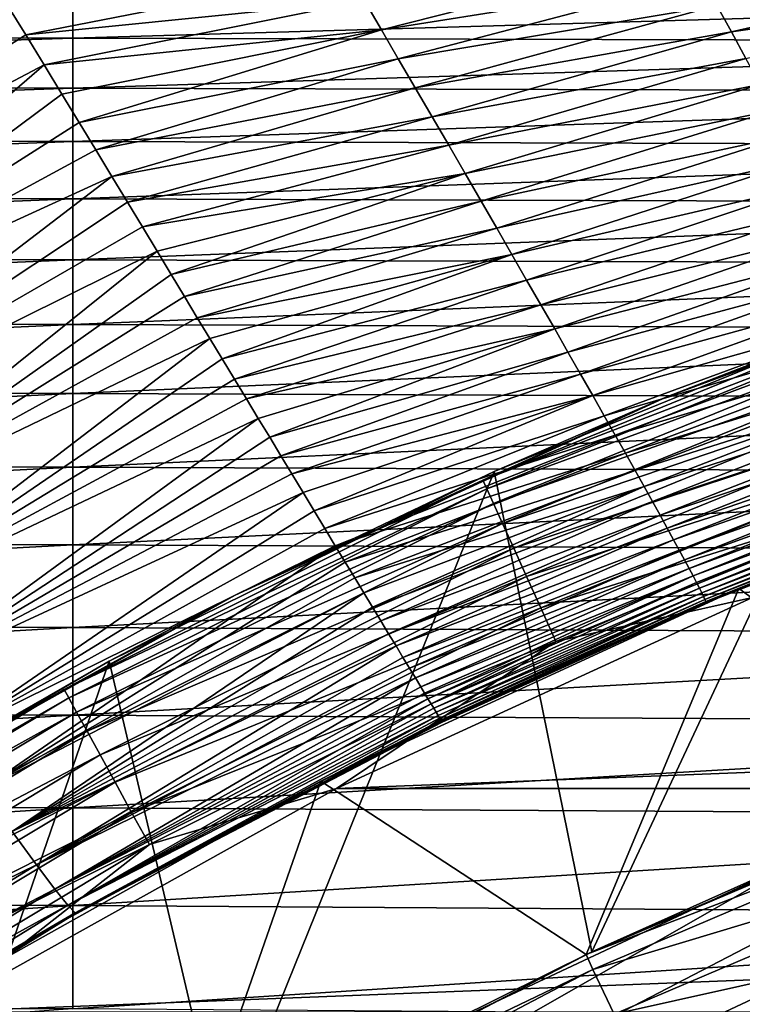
# Model space of a CAD drawing. Header units: metres. Extents: x -105 to 105, y -68 to 103.
# Tile 279 of 416: x -10.87 to -8.21, y 62.62 to 66.24. Entities that reach past the tile are written whole.
import ezdxf

# ---------------------------------------------------------------- set-up
doc = ezdxf.new("R2010")
doc.units = ezdxf.units.M
doc.layers.add('solid_FIT-BATH-150_SW0001', color=7, linetype='CONTINUOUS')
doc.layers.add('solid_FIT-BATH-150_SW0001_01', color=7, linetype='CONTINUOUS')

msp = doc.modelspace()

# ---------------------------------------------------------------- linework, layer by layer
at = {"layer": 'solid_FIT-BATH-150_SW0001'}
for points in [[(-8.416178, 66.482368, 16.403908), (-9.600767, 66.304573, 16.36128), (-9.538517, 66.198151, 16.396608)], [(-8.362269, 66.385033, 16.442635), (-8.416178, 66.482368, 16.403908), (-9.538517, 66.198151, 16.396608)], [(-7.141361, 66.444557, 16.558048), (-8.308329, 66.287491, 16.483549), (-8.254577, 66.190117, 16.527216)], [(-7.096156, 66.355537, 16.606241), (-7.141361, 66.444557, 16.558048), (-8.254577, 66.190117, 16.527216)], [(-9.662735, 66.410378, 16.32766), (-10.91046, 66.289398, 16.292953), (-10.842892, 66.179115, 16.322842)], [(-9.600767, 66.304573, 16.36128), (-9.662735, 66.410378, 16.32766), (-10.842892, 66.179115, 16.322842)], [(-8.362269, 66.385033, 16.442635), (-9.538517, 66.198151, 16.396608), (-9.476222, 66.091507, 16.43424)], [(-8.308329, 66.287491, 16.483549), (-8.362269, 66.385033, 16.442635), (-9.476222, 66.091507, 16.43424)], [(-16.008659, 66.178276, -20.447432), (-16.008659, 66.349167, -20.187958), (-10.670662, 66.33844, -20.309654)], [(-16.008659, 66.178276, -20.447432), (-10.670662, 66.33844, -20.309654), (-10.670662, 66.167351, -20.564211)], [(-10.670662, 66.167351, -20.564211), (-10.670662, 66.33844, -20.309654), (-5.332664, 66.325287, -20.394793)], [(-7.096156, 66.355537, 16.606241), (-8.254577, 66.190117, 16.527216), (-8.201238, 66.093323, 16.574198)], [(-9.600767, 66.304573, 16.36128), (-10.842892, 66.179115, 16.322842), (-10.775743, 66.069618, 16.353815)], [(-9.538517, 66.198151, 16.396608), (-9.600767, 66.304573, 16.36128), (-10.775743, 66.069618, 16.353815)], [(-10.670662, 66.167351, -20.564211), (-5.332664, 66.325287, -20.394793), (-5.332664, 66.153404, -20.645584)], [(-12.278479, 65.277107, 16.348705), (-10.842892, 66.179115, 16.322842), (-10.91046, 66.289398, 16.292953)], [(-8.308329, 66.287491, 16.483549), (-9.476222, 66.091507, 16.43424), (-9.41413, 65.985054, 16.474789)], [(-8.254577, 66.190117, 16.527216), (-8.308329, 66.287491, 16.483549), (-9.41413, 65.985054, 16.474789)], [(-9.538517, 66.198151, 16.396608), (-10.775743, 66.069618, 16.353815), (-10.709954, 65.962158, 16.385607)], [(-9.538517, 66.198151, 16.396608), (-10.709954, 65.962158, 16.385607), (-10.646606, 65.858215, 16.418209)], [(-9.476222, 66.091507, 16.43424), (-9.538517, 66.198151, 16.396608), (-10.646606, 65.858215, 16.418209)], [(-8.254577, 66.190117, 16.527216), (-9.41413, 65.985054, 16.474789), (-9.352493, 65.879234, 16.518864)], [(-8.201238, 66.093323, 16.574198), (-8.254577, 66.190117, 16.527216), (-9.352493, 65.879234, 16.518864)], [(-16.008659, 65.995171, -20.683554), (-16.008659, 66.178276, -20.447432), (-10.670662, 66.167351, -20.564211)], [(-16.008659, 65.995171, -20.683554), (-10.670662, 66.167351, -20.564211), (-10.670662, 65.984016, -20.795448)], [(-12.278479, 65.277107, 16.348705), (-10.775743, 66.069618, 16.353815), (-10.842892, 66.179115, 16.322842)], [(-10.670662, 65.984016, -20.795448), (-10.670662, 66.167351, -20.564211), (-5.332664, 66.153404, -20.645584)], [(-10.670662, 65.984016, -20.795448), (-5.332664, 66.153404, -20.645584), (-5.332664, 65.969193, -20.873079)], [(-9.476222, 66.091507, 16.43424), (-10.646606, 65.858215, 16.418209), (-10.58571, 65.757843, 16.451944)], [(-9.41413, 65.985054, 16.474789), (-9.476222, 66.091507, 16.43424), (-10.58571, 65.757843, 16.451944)], [(-8.201238, 66.093323, 16.574198), (-9.352493, 65.879234, 16.518864), (-9.291561, 65.774452, 16.567074)], [(-8.148536, 65.997498, 16.625053), (-8.201238, 66.093323, 16.574198), (-9.291561, 65.774452, 16.567074)], [(-12.278479, 65.277107, 16.348705), (-12.062249, 64.956978, 16.450546), (-10.775743, 66.069618, 16.353815)], [(-12.062249, 64.956978, 16.450546), (-10.709954, 65.962158, 16.385607), (-10.775743, 66.069618, 16.353815)], [(-16.008659, 65.799301, -20.89768), (-16.008659, 65.995171, -20.683554), (-10.670662, 65.984016, -20.795448)], [(-16.008659, 65.799301, -20.89768), (-10.670662, 65.984016, -20.795448), (-10.670662, 65.787865, -21.004751)], [(-10.670662, 65.787865, -21.004751), (-10.670662, 65.984016, -20.795448), (-5.332664, 65.969193, -20.873079)], [(-9.41413, 65.985054, 16.474789), (-10.58571, 65.757843, 16.451944), (-10.526885, 65.660591, 16.487242)], [(-9.352493, 65.879234, 16.518864), (-9.41413, 65.985054, 16.474789), (-10.526885, 65.660591, 16.487242)], [(-8.148536, 65.997498, 16.625053), (-9.291561, 65.774452, 16.567074), (-9.231585, 65.67115, 16.620031)], [(-8.096697, 65.903038, 16.680344), (-8.148536, 65.997498, 16.625053), (-9.231585, 65.67115, 16.620031)], [(-12.062249, 64.956978, 16.450546), (-10.646606, 65.858215, 16.418209), (-10.709954, 65.962158, 16.385607)], [(-10.670662, 65.787865, -21.004751), (-5.332664, 65.969193, -20.873079), (-5.332664, 65.772079, -21.078691)], [(-8.096697, 65.903038, 16.680344), (-9.231585, 65.67115, 16.620031), (-9.172814, 65.56974, 16.678341)], [(-8.045943, 65.810341, 16.740627), (-8.096697, 65.903038, 16.680344), (-9.172814, 65.56974, 16.678341)], [(-9.352493, 65.879234, 16.518864), (-10.526885, 65.660591, 16.487242), (-10.46999, 65.566368, 16.524401)], [(-9.291561, 65.774452, 16.567074), (-9.352493, 65.879234, 16.518864), (-10.46999, 65.566368, 16.524401)], [(-12.062249, 64.956978, 16.450546), (-10.58571, 65.757843, 16.451944), (-10.646606, 65.858215, 16.418209)], [(-16.008659, 65.590111, -21.091171), (-16.008659, 65.799301, -20.89768), (-10.670662, 65.787865, -21.004751)], [(-8.045943, 65.810341, 16.740627), (-9.172814, 65.56974, 16.678341), (-9.115479, 65.470619, 16.742495)], [(-7.99648, 65.719772, 16.806353), (-8.045943, 65.810341, 16.740627), (-9.115479, 65.470619, 16.742495)], [(-16.008659, 65.590111, -21.091171), (-10.670662, 65.787865, -21.004751), (-10.670662, 65.578323, -21.19351)], [(-12.062249, 64.956978, 16.450546), (-10.526885, 65.660591, 16.487242), (-10.58571, 65.757843, 16.451944)], [(-10.670662, 65.578323, -21.19351), (-10.670662, 65.787865, -21.004751), (-5.332664, 65.772079, -21.078691)], [(-10.670662, 65.578323, -21.19351), (-5.332664, 65.772079, -21.078691), (-5.332664, 65.561493, -21.263832)], [(-9.291561, 65.774452, 16.567074), (-10.46999, 65.566368, 16.524401), (-10.414865, 65.475029, 16.563707)], [(-9.231585, 65.67115, 16.620031), (-9.291561, 65.774452, 16.567074), (-10.414865, 65.475029, 16.563707)], [(-7.99648, 65.719772, 16.806353), (-9.115479, 65.470619, 16.742495), (-9.059706, 65.374016, 16.812428)], [(-7.948421, 65.631554, 16.877466), (-7.99648, 65.719772, 16.806353), (-9.059706, 65.374016, 16.812428)], [(-12.062249, 64.956978, 16.450546), (-11.85217, 64.646614, 16.585157), (-10.526885, 65.660591, 16.487242)], [(-11.85217, 64.646614, 16.585157), (-10.46999, 65.566368, 16.524401), (-10.526885, 65.660591, 16.487242)], [(-9.231585, 65.67115, 16.620031), (-10.414865, 65.475029, 16.563707), (-10.361345, 65.386429, 16.605453)], [(-9.231585, 65.67115, 16.620031), (-10.361345, 65.386429, 16.605453), (-10.309752, 65.30114, 16.649548)], [(-9.172814, 65.56974, 16.678341), (-9.231585, 65.67115, 16.620031), (-10.309752, 65.30114, 16.649548)], [(-7.948421, 65.631554, 16.877466), (-9.059706, 65.374016, 16.812428), (-9.005591, 65.28009, 16.887928)], [(-7.901852, 65.545837, 16.953775), (-7.948421, 65.631554, 16.877466), (-9.005591, 65.28009, 16.887928)], [(-16.008659, 65.36705, -21.265383), (-16.008659, 65.590111, -21.091171), (-10.670662, 65.578323, -21.19351)], [(-16.008659, 65.36705, -21.265383), (-10.670662, 65.578323, -21.19351), (-10.670662, 65.354843, -21.36311)], [(-10.670662, 65.354843, -21.36311), (-10.670662, 65.578323, -21.19351), (-5.332664, 65.561493, -21.263832)], [(-11.85217, 64.646614, 16.585157), (-10.414865, 65.475029, 16.563707), (-10.46999, 65.566368, 16.524401)], [(-10.670662, 65.354843, -21.36311), (-5.332664, 65.561493, -21.263832), (-5.332664, 65.336853, -21.429911)], [(-9.172814, 65.56974, 16.678341), (-10.309752, 65.30114, 16.649548), (-10.260679, 65.220032, 16.695549)], [(-9.115479, 65.470619, 16.742495), (-9.172814, 65.56974, 16.678341), (-10.260679, 65.220032, 16.695549)], [(-7.901852, 65.545837, 16.953775), (-9.005591, 65.28009, 16.887928), (-8.953233, 65.189026, 16.968773)], [(-7.85686, 65.462807, 17.035078), (-7.901852, 65.545837, 16.953775), (-8.953233, 65.189026, 16.968773)], [(-11.85217, 64.646614, 16.585157), (-10.361345, 65.386429, 16.605453), (-10.414865, 65.475029, 16.563707)], [(-9.115479, 65.470619, 16.742495), (-10.260679, 65.220032, 16.695549), (-10.213513, 65.142082, 16.743782)], [(-9.059706, 65.374016, 16.812428), (-9.115479, 65.470619, 16.742495), (-10.213513, 65.142082, 16.743782)], [(-7.85686, 65.462807, 17.035078), (-8.953233, 65.189026, 16.968773), (-8.902727, 65.10099, 17.054747)], [(-7.813529, 65.382607, 17.12117), (-7.85686, 65.462807, 17.035078), (-8.902727, 65.10099, 17.054747)], [(-6.856689, 65.453041, 71.996498), (-8.491707, 64.851723, 71.996498), (-7.575074, 65.193886, 72.13488)], [(-7.661077, 65.175095, 50.614304), (-8.491707, 64.851723, 71.996498), (-6.856689, 65.453041, 71.996498)], [(-16.008659, 65.129547, -21.421658), (-16.008659, 65.36705, -21.265383), (-10.670662, 65.354843, -21.36311)], [(-11.85217, 64.646614, 16.585157), (-11.65142, 64.350983, 16.759104), (-10.361345, 65.386429, 16.605453)], [(-11.65142, 64.350983, 16.759104), (-10.309752, 65.30114, 16.649548), (-10.361345, 65.386429, 16.605453)], [(-9.059706, 65.374016, 16.812428), (-10.213513, 65.142082, 16.743782), (-10.167627, 65.066261, 16.794657)], [(-9.059706, 65.374016, 16.812428), (-10.167627, 65.066261, 16.794657), (-10.122439, 64.991592, 16.848761)], [(-9.005591, 65.28009, 16.887928), (-9.059706, 65.374016, 16.812428), (-10.122439, 64.991592, 16.848761)], [(-7.813529, 65.382607, 17.12117), (-8.902727, 65.10099, 17.054747), (-8.854171, 65.016159, 17.14563)], [(-7.771945, 65.305405, 17.211847), (-7.813529, 65.382607, 17.12117), (-8.854171, 65.016159, 17.14563)], [(-16.008659, 65.129547, -21.421658), (-10.670662, 65.354843, -21.36311), (-10.670662, 65.116829, -21.514914)], [(-10.670662, 65.116829, -21.514914), (-10.670662, 65.354843, -21.36311), (-5.332664, 65.336853, -21.429911)], [(-10.670662, 65.116829, -21.514914), (-5.332664, 65.336853, -21.429911), (-5.332664, 65.097557, -21.5783)], [(-11.65142, 64.350983, 16.759104), (-10.260679, 65.220032, 16.695549), (-10.309752, 65.30114, 16.649548)], [(-7.771945, 65.305405, 17.211847), (-8.854171, 65.016159, 17.14563), (-8.807659, 64.9347, 17.241201)], [(-7.732193, 65.231361, 17.306908), (-7.771945, 65.305405, 17.211847), (-8.807659, 64.9347, 17.241201)], [(-9.005591, 65.28009, 16.887928), (-10.122439, 64.991592, 16.848761), (-10.077508, 64.917358, 16.906712)], [(-8.953233, 65.189026, 16.968773), (-9.005591, 65.28009, 16.887928), (-10.077508, 64.917358, 16.906712)], [(-11.65142, 64.350983, 16.759104), (-10.213513, 65.142082, 16.743782), (-10.260679, 65.220032, 16.695549)], [(-7.732193, 65.231361, 17.306908), (-8.807659, 64.9347, 17.241201), (-8.763287, 64.856789, 17.341242)], [(-7.694355, 65.160637, 17.406145), (-7.732193, 65.231361, 17.306908), (-8.763287, 64.856789, 17.341242)], [(-8.953233, 65.189026, 16.968773), (-10.077508, 64.917358, 16.906712), (-10.033358, 64.844421, 16.967939)], [(-8.902727, 65.10099, 17.054747), (-8.953233, 65.189026, 16.968773), (-10.033358, 64.844421, 16.967939)], [(-7.575074, 65.193886, 72.13488), (-9.165884, 64.547005, 72.134865), (-7.562795, 65.159996, 72.26973)], [(-8.491707, 64.851723, 71.996498), (-9.165884, 64.547005, 72.134865), (-7.575074, 65.193886, 72.13488)], [(-11.65142, 64.350983, 16.759104), (-10.167627, 65.066261, 16.794657), (-10.213513, 65.142082, 16.743782)], [(-9.165884, 64.547005, 72.134865), (-9.151028, 64.51416, 72.269722), (-7.562795, 65.159996, 72.26973)], [(-7.562795, 65.159996, 72.26973), (-9.151028, 64.51416, 72.269722), (-7.542718, 65.104576, 72.396271)], [(-7.661077, 65.175095, 50.614304), (-9.125136, 64.578606, 50.39484), (-8.491707, 64.851723, 71.996498)], [(-8.766386, 62.816891, 49.746655), (-9.125136, 64.578606, 50.39484), (-7.661077, 65.175095, 50.614304)], [(-8.766386, 62.816891, 49.746655), (-7.661077, 65.175095, 50.614304), (-7.369764, 63.415295, 49.966824)], [(-7.694355, 65.160637, 17.406145), (-8.763287, 64.856789, 17.341242), (-8.721112, 64.782524, 17.445503)], [(-7.658483, 65.093338, 17.509329), (-7.694355, 65.160637, 17.406145), (-8.721112, 64.782524, 17.445503)], [(-16.008659, 64.876984, -21.561186), (-16.008659, 65.129547, -21.421658), (-10.670662, 65.116829, -21.514914)], [(-16.008659, 64.876984, -21.561186), (-10.670662, 65.116829, -21.514914), (-10.670662, 64.863625, -21.650105)], [(-10.670662, 64.863625, -21.650105), (-10.670662, 65.116829, -21.514914), (-5.332664, 65.097557, -21.5783)], [(-9.151028, 64.51416, 72.269722), (-9.126735, 64.460464, 72.396255), (-7.542718, 65.104576, 72.396271)], [(-7.542718, 65.104576, 72.396271), (-9.126735, 64.460464, 72.396255), (-7.515455, 65.029327, 72.510635)], [(-10.670662, 64.863625, -21.650105), (-5.332664, 65.097557, -21.5783), (-5.332664, 64.842911, -21.710178)], [(-8.902727, 65.10099, 17.054747), (-10.033358, 64.844421, 16.967939), (-9.990211, 64.773148, 17.032158)], [(-8.902727, 65.10099, 17.054747), (-9.990211, 64.773148, 17.032158), (-9.948121, 64.703629, 17.099293)], [(-8.854171, 65.016159, 17.14563), (-8.902727, 65.10099, 17.054747), (-9.948121, 64.703629, 17.099293)], [(-7.658483, 65.093338, 17.509329), (-8.721112, 64.782524, 17.445503), (-8.681173, 64.711983, 17.553722)], [(-7.6246, 65.029533, 17.616207), (-7.658483, 65.093338, 17.509329), (-8.681173, 64.711983, 17.553722)], [(-11.65142, 64.350983, 16.759104), (-11.463165, 64.075027, 16.978033), (-10.167627, 65.066261, 16.794657)], [(-11.463165, 64.075027, 16.978033), (-10.122439, 64.991592, 16.848761), (-10.167627, 65.066261, 16.794657)], [(-8.854171, 65.016159, 17.14563), (-9.948121, 64.703629, 17.099293), (-9.907138, 64.635948, 17.169268)], [(-8.807659, 64.9347, 17.241201), (-8.854171, 65.016159, 17.14563), (-9.907138, 64.635948, 17.169268)], [(-9.126735, 64.460464, 72.396255), (-9.093747, 64.387543, 72.51062), (-7.515455, 65.029327, 72.510635)], [(-7.515455, 65.029327, 72.510635), (-9.093747, 64.387543, 72.51062), (-7.481835, 64.936539, 72.609344)], [(-7.6246, 65.029533, 17.616207), (-8.681173, 64.711983, 17.553722), (-8.643501, 64.645248, 17.66563)], [(-7.592732, 64.969299, 17.72653), (-7.6246, 65.029533, 17.616207), (-8.643501, 64.645248, 17.66563)], [(-11.463165, 64.075027, 16.978033), (-10.077508, 64.917358, 16.906712), (-10.122439, 64.991592, 16.848761)], [(-7.592732, 64.969299, 17.72653), (-8.643501, 64.645248, 17.66563), (-8.608132, 64.582375, 17.780966)], [(-7.562904, 64.912704, 17.840046), (-7.592732, 64.969299, 17.72653), (-8.608132, 64.582375, 17.780966)], [(-8.807659, 64.9347, 17.241201), (-9.907138, 64.635948, 17.169268), (-9.867312, 64.57019, 17.24201)], [(-8.763287, 64.856789, 17.341242), (-8.807659, 64.9347, 17.241201), (-9.867312, 64.57019, 17.24201)], [(-9.093747, 64.387543, 72.51062), (-9.053068, 64.297623, 72.609337), (-7.481835, 64.936539, 72.609344)], [(-7.481835, 64.936539, 72.609344), (-9.053068, 64.297623, 72.609337), (-7.442883, 64.829025, 72.6894)], [(-11.463165, 64.075027, 16.978033), (-10.033358, 64.844421, 16.967939), (-10.077508, 64.917358, 16.906712)], [(-7.562904, 64.912704, 17.840046), (-8.608132, 64.582375, 17.780966), (-8.575099, 64.523445, 17.89946)], [(-7.53514, 64.859833, 17.956507), (-7.562904, 64.912704, 17.840046), (-8.575099, 64.523445, 17.89946)], [(-16.008659, 64.608681, -21.685061), (-16.008659, 64.876984, -21.561186), (-10.670662, 64.863625, -21.650105)], [(-16.008659, 64.608681, -21.685061), (-10.670662, 64.863625, -21.650105), (-10.670662, 64.594521, -21.769793)], [(-10.670662, 64.594521, -21.769793), (-10.670662, 64.863625, -21.650105), (-5.332664, 64.842911, -21.710178)], [(-8.491707, 64.851723, 71.996498), (-10.074668, 64.124321, 71.996498), (-9.165884, 64.547005, 72.134865)], [(-9.125136, 64.578606, 50.39484), (-10.074668, 64.124321, 71.996498), (-8.491707, 64.851723, 71.996498)], [(-8.763287, 64.856789, 17.341242), (-9.867312, 64.57019, 17.24201), (-9.82547, 64.500992, 17.323469)], [(-8.763287, 64.856789, 17.341242), (-9.82547, 64.500992, 17.323469), (-9.78482, 64.433823, 17.408794)], [(-8.721112, 64.782524, 17.445503), (-8.763287, 64.856789, 17.341242), (-9.78482, 64.433823, 17.408794)], [(-7.53514, 64.859833, 17.956507), (-8.575099, 64.523445, 17.89946), (-8.544436, 64.468536, 18.020849)], [(-7.509464, 64.810753, 18.075657), (-7.53514, 64.859833, 17.956507), (-8.544436, 64.468536, 18.020849)], [(-11.463165, 64.075027, 16.978033), (-9.990211, 64.773148, 17.032158), (-10.033358, 64.844421, 16.967939)], [(-10.670662, 64.594521, -21.769793), (-5.332664, 64.842911, -21.710178), (-5.332664, 64.572205, -21.826668)], [(-9.053068, 64.297623, 72.609337), (-9.005936, 64.193436, 72.689392), (-7.442883, 64.829025, 72.6894)], [(-7.442883, 64.829025, 72.6894), (-9.005936, 64.193436, 72.689392), (-7.399783, 64.71006, 72.748352)], [(-8.721112, 64.782524, 17.445503), (-9.78482, 64.433823, 17.408794), (-9.745407, 64.368713, 17.497734)], [(-8.681173, 64.711983, 17.553722), (-8.721112, 64.782524, 17.445503), (-9.745407, 64.368713, 17.497734)], [(-7.509464, 64.810753, 18.075657), (-8.544436, 64.468536, 18.020849), (-8.516175, 64.417694, 18.144869)], [(-7.485898, 64.765511, 18.197248), (-7.509464, 64.810753, 18.075657), (-8.516175, 64.417694, 18.144869)], [(-11.463165, 64.075027, 16.978033), (-11.290474, 63.823513, 17.239702), (-9.990211, 64.773148, 17.032158)], [(-11.290474, 63.823513, 17.239702), (-9.948121, 64.703629, 17.099293), (-9.990211, 64.773148, 17.032158)], [(-7.485898, 64.765511, 18.197248), (-8.516175, 64.417694, 18.144869), (-8.490305, 64.370918, 18.271273)], [(-7.464422, 64.724083, 18.321037), (-7.485898, 64.765511, 18.197248), (-8.490305, 64.370918, 18.271273)], [(-8.681173, 64.711983, 17.553722), (-9.745407, 64.368713, 17.497734), (-9.707354, 64.305855, 17.59021)], [(-8.643501, 64.645248, 17.66563), (-8.681173, 64.711983, 17.553722), (-9.707354, 64.305855, 17.59021)], [(-9.005936, 64.193436, 72.689392), (-8.953785, 64.078156, 72.748352), (-7.399783, 64.71006, 72.748352)], [(-7.399783, 64.71006, 72.748352), (-8.953785, 64.078156, 72.748352), (-7.353848, 64.583282, 72.784424)], [(-7.464422, 64.724083, 18.321037), (-8.490305, 64.370918, 18.271273), (-8.466775, 64.32814, 18.399839)], [(-7.444983, 64.686378, 18.44681), (-7.464422, 64.724083, 18.321037), (-8.466775, 64.32814, 18.399839)], [(-7.269648, 63.453545, 37.796501), (-6.644462, 64.733376, 37.796501), (-8.227803, 64.149162, 37.796501)], [(-7.846219, 64.303055, 20.168446), (-8.227803, 64.149162, 37.796501), (-6.644462, 64.733376, 37.796501)], [(-11.290474, 63.823513, 17.239702), (-9.907138, 64.635948, 17.169268), (-9.948121, 64.703629, 17.099293)], [(-7.444983, 64.686378, 18.44681), (-8.466775, 64.32814, 18.399839), (-8.445533, 64.289261, 18.530346)], [(-7.427525, 64.652298, 18.574348), (-7.444983, 64.686378, 18.44681), (-8.445533, 64.289261, 18.530346)], [(-11.290474, 63.823513, 17.239702), (-9.867312, 64.57019, 17.24201), (-9.907138, 64.635948, 17.169268)], [(-8.643501, 64.645248, 17.66563), (-9.707354, 64.305855, 17.59021), (-9.670783, 64.245468, 17.686123)], [(-8.608132, 64.582375, 17.780966), (-8.643501, 64.645248, 17.66563), (-9.670783, 64.245468, 17.686123)], [(-7.427525, 64.652298, 18.574348), (-8.445533, 64.289261, 18.530346), (-8.426529, 64.254219, 18.662575)], [(-7.411994, 64.621765, 18.703432), (-7.427525, 64.652298, 18.574348), (-8.426529, 64.254219, 18.662575)], [(-16.008659, 64.323982, -21.794367), (-16.008659, 64.608681, -21.685061), (-10.670662, 64.594521, -21.769793)], [(-7.411994, 64.621765, 18.703432), (-8.426529, 64.254219, 18.662575), (-8.40971, 64.222931, 18.796303)], [(-7.398336, 64.594673, 18.833849), (-7.411994, 64.621765, 18.703432), (-8.40971, 64.222931, 18.796303)], [(-16.008659, 64.323982, -21.794367), (-10.670662, 64.594521, -21.769793), (-10.670662, 64.308838, -21.875086)], [(-11.290474, 63.823513, 17.239702), (-9.82547, 64.500992, 17.323469), (-9.867312, 64.57019, 17.24201)], [(-10.670662, 64.308838, -21.875086), (-10.670662, 64.594521, -21.769793), (-5.332664, 64.572205, -21.826668)], [(-10.670662, 64.308838, -21.875086), (-5.332664, 64.572205, -21.826668), (-5.332664, 64.284706, -21.928892)], [(-9.125136, 64.578606, 50.39484), (-10.536403, 63.883148, 50.138962), (-10.074668, 64.124321, 71.996498)], [(-10.120133, 62.113827, 49.487976), (-10.536403, 63.883148, 50.138962), (-9.125136, 64.578606, 50.39484)], [(-10.120133, 62.113827, 49.487976), (-9.125136, 64.578606, 50.39484), (-8.766386, 62.816891, 49.746655)], [(-8.608132, 64.582375, 17.780966), (-9.670783, 64.245468, 17.686123), (-9.63589, 64.187874, 17.78503)], [(-8.575099, 64.523445, 17.89946), (-8.608132, 64.582375, 17.780966), (-9.63589, 64.187874, 17.78503)], [(-8.953785, 64.078156, 72.748352), (-8.898205, 63.955299, 72.784416), (-7.353848, 64.583282, 72.784424)], [(-7.353848, 64.583282, 72.784424), (-8.898205, 63.955299, 72.784416), (-8.177424, 64.115921, 72.796501)], [(-7.398336, 64.594673, 18.833849), (-8.40971, 64.222931, 18.796303), (-8.395024, 64.195313, 18.931311)], [(-7.386495, 64.57093, 18.96538), (-7.398336, 64.594673, 18.833849), (-8.395024, 64.195313, 18.931311)], [(-7.386495, 64.57093, 18.96538), (-8.395024, 64.195313, 18.931311), (-8.382421, 64.171288, 19.067387)], [(-7.376413, 64.55043, 19.09783), (-7.386495, 64.57093, 18.96538), (-8.382421, 64.171288, 19.067387)], [(-9.165884, 64.547005, 72.134865), (-10.702033, 63.779289, 72.13485), (-9.151028, 64.51416, 72.269722)], [(-10.074668, 64.124321, 71.996498), (-10.702033, 63.779289, 72.13485), (-9.165884, 64.547005, 72.134865)], [(-7.376413, 64.55043, 19.09783), (-8.382421, 64.171288, 19.067387), (-8.371843, 64.150757, 19.204323)], [(-7.368035, 64.533058, 19.231009), (-7.376413, 64.55043, 19.09783), (-8.371843, 64.150757, 19.204323)], [(-7.368035, 64.533058, 19.231009), (-8.371843, 64.150757, 19.204323), (-8.363242, 64.133652, 19.341908)], [(-7.361303, 64.518707, 19.364723), (-7.368035, 64.533058, 19.231009), (-8.363242, 64.133652, 19.341908)], [(-3.258736, 64.525162, 69.796501), (-12.21831, 60.746838, 69.796501), (-4.86164, 64.201035, 69.796501)], [(-2.257359, 50.785889, 69.796501), (-12.21831, 60.746838, 69.796501), (-3.258736, 64.525162, 69.796501)], [(-11.290474, 63.823513, 17.239702), (-11.136363, 63.601124, 17.537868), (-9.82547, 64.500992, 17.323469)], [(-11.136363, 63.601124, 17.537868), (-9.78482, 64.433823, 17.408794), (-9.82547, 64.500992, 17.323469)], [(-10.702033, 63.779289, 72.13485), (-10.684688, 63.747696, 72.269707), (-9.151028, 64.51416, 72.269722)], [(-9.151028, 64.51416, 72.269722), (-10.684688, 63.747696, 72.269707), (-9.126735, 64.460464, 72.396255)], [(-8.575099, 64.523445, 17.89946), (-9.63589, 64.187874, 17.78503), (-9.602635, 64.132996, 17.887035)], [(-8.575099, 64.523445, 17.89946), (-9.602635, 64.132996, 17.887035), (-9.570909, 64.080658, 17.99255)], [(-8.544436, 64.468536, 18.020849), (-8.575099, 64.523445, 17.89946), (-9.570909, 64.080658, 17.99255)], [(-7.361303, 64.518707, 19.364723), (-8.363242, 64.133652, 19.341908), (-8.356563, 64.119881, 19.479935)], [(-7.35616, 64.507256, 19.498785), (-7.361303, 64.518707, 19.364723), (-8.356563, 64.119881, 19.479935)], [(-7.35616, 64.507256, 19.498785), (-8.356563, 64.119881, 19.479935), (-8.351752, 64.10936, 19.618195)], [(-7.352549, 64.498589, 19.633005), (-7.35616, 64.507256, 19.498785), (-8.351752, 64.10936, 19.618195)], [(-7.352549, 64.498589, 19.633005), (-8.351752, 64.10936, 19.618195), (-8.348757, 64.102005, 19.756477)], [(-7.350413, 64.492599, 19.767187), (-7.352549, 64.498589, 19.633005), (-8.348757, 64.102005, 19.756477)], [(-7.350413, 64.492599, 19.767187), (-8.348757, 64.102005, 19.756477), (-8.347526, 64.097725, 19.894575)], [(-7.349694, 64.489174, 19.901146), (-7.350413, 64.492599, 19.767187), (-8.347526, 64.097725, 19.894575)], [(-10.684688, 63.747696, 72.269707), (-10.656325, 63.696033, 72.396248), (-9.126735, 64.460464, 72.396255)], [(-9.126735, 64.460464, 72.396255), (-10.656325, 63.696033, 72.396248), (-9.093747, 64.387543, 72.51062)], [(-8.544436, 64.468536, 18.020849), (-9.570909, 64.080658, 17.99255), (-9.540635, 64.030708, 18.102026)], [(-8.516175, 64.417694, 18.144869), (-8.544436, 64.468536, 18.020849), (-9.540635, 64.030708, 18.102026)], [(-7.350336, 64.488197, 20.034689), (-8.350208, 64.098106, 20.169285), (-7.846219, 64.303055, 20.168446)], [(-7.350336, 64.488197, 20.034689), (-8.348003, 64.096436, 20.032278), (-8.350208, 64.098106, 20.169285)], [(-7.349694, 64.489174, 19.901146), (-8.347526, 64.097725, 19.894575), (-8.348003, 64.096436, 20.032278)], [(-7.350336, 64.488197, 20.034689), (-7.349694, 64.489174, 19.901146), (-8.348003, 64.096436, 20.032278)], [(-11.136363, 63.601124, 17.537868), (-9.745407, 64.368713, 17.497734), (-9.78482, 64.433823, 17.408794)], [(-10.656325, 63.696033, 72.396248), (-10.61781, 63.625881, 72.510612), (-9.093747, 64.387543, 72.51062)], [(-9.093747, 64.387543, 72.51062), (-10.61781, 63.625881, 72.510612), (-9.053068, 64.297623, 72.609337)], [(-8.516175, 64.417694, 18.144869), (-9.540635, 64.030708, 18.102026), (-9.511803, 63.98312, 18.215836)], [(-8.490305, 64.370918, 18.271273), (-8.516175, 64.417694, 18.144869), (-9.511803, 63.98312, 18.215836)], [(-11.136363, 63.601124, 17.537868), (-9.707354, 64.305855, 17.59021), (-9.745407, 64.368713, 17.497734)], [(-8.490305, 64.370918, 18.271273), (-9.511803, 63.98312, 18.215836), (-9.48462, 63.938248, 18.333458)], [(-8.466775, 64.32814, 18.399839), (-8.490305, 64.370918, 18.271273), (-9.48462, 63.938248, 18.333458)], [(-16.008659, 64.022209, -21.890202), (-16.008659, 64.323982, -21.794367), (-10.670662, 64.308838, -21.875086)], [(-8.466775, 64.32814, 18.399839), (-9.48462, 63.938248, 18.333458), (-9.459164, 63.896225, 18.454824)], [(-8.445533, 64.289261, 18.530346), (-8.466775, 64.32814, 18.399839), (-9.459164, 63.896225, 18.454824)], [(-16.008659, 64.022209, -21.890202), (-10.670662, 64.308838, -21.875086), (-10.670662, 64.005859, -21.967091)], [(-11.136363, 63.601124, 17.537868), (-11.003615, 63.412148, 17.866323), (-9.707354, 64.305855, 17.59021)], [(-11.003615, 63.412148, 17.866323), (-9.670783, 64.245468, 17.686123), (-9.707354, 64.305855, 17.59021)], [(-10.670662, 64.005859, -21.967091), (-10.670662, 64.308838, -21.875086), (-5.332664, 64.284706, -21.928892)], [(-10.670662, 64.005859, -21.967091), (-5.332664, 64.284706, -21.928892), (-5.332664, 63.979706, -22.017973)], [(-10.61781, 63.625881, 72.510612), (-10.570313, 63.539368, 72.609329), (-9.053068, 64.297623, 72.609337)], [(-9.053068, 64.297623, 72.609337), (-10.570313, 63.539368, 72.609329), (-9.005936, 64.193436, 72.689392)], [(-8.445533, 64.289261, 18.530346), (-9.459164, 63.896225, 18.454824), (-9.435474, 63.857109, 18.580065)], [(-8.426529, 64.254219, 18.662575), (-8.445533, 64.289261, 18.530346), (-9.435474, 63.857109, 18.580065)], [(-7.846219, 64.303055, 20.168446), (-8.350208, 64.098106, 20.169285), (-8.227803, 64.149162, 37.796501)], [(-11.003615, 63.412148, 17.866323), (-9.63589, 64.187874, 17.78503), (-9.670783, 64.245468, 17.686123)], [(-8.426529, 64.254219, 18.662575), (-9.435474, 63.857109, 18.580065), (-9.41361, 63.821003, 18.709301)], [(-8.40971, 64.222931, 18.796303), (-8.426529, 64.254219, 18.662575), (-9.41361, 63.821003, 18.709301)], [(-8.40971, 64.222931, 18.796303), (-9.41361, 63.821003, 18.709301), (-9.393641, 63.78801, 18.842674)], [(-8.395024, 64.195313, 18.931311), (-8.40971, 64.222931, 18.796303), (-9.393641, 63.78801, 18.842674)], [(-4.86164, 64.201035, 69.796501), (-12.21831, 60.746838, 69.796501), (-6.434303, 63.74995, 69.796501)], [(-11.003615, 63.412148, 17.866323), (-9.602635, 64.132996, 17.887035), (-9.63589, 64.187874, 17.78503)], [(-10.570313, 63.539368, 72.609329), (-10.515283, 63.439129, 72.689384), (-9.005936, 64.193436, 72.689392)], [(-9.005936, 64.193436, 72.689392), (-10.515283, 63.439129, 72.689384), (-8.953785, 64.078156, 72.748352)], [(-8.395024, 64.195313, 18.931311), (-9.393641, 63.78801, 18.842674), (-9.379971, 63.765411, 18.945408)], [(-8.395024, 64.195313, 18.931311), (-9.379971, 63.765411, 18.945408), (-9.367496, 63.744778, 19.050222)], [(-8.382421, 64.171288, 19.067387), (-8.395024, 64.195313, 18.931311), (-9.367496, 63.744778, 19.050222)], [(-8.382421, 64.171288, 19.067387), (-9.367496, 63.744778, 19.050222), (-9.356273, 63.726212, 19.156879)], [(-8.371843, 64.150757, 19.204323), (-8.382421, 64.171288, 19.067387), (-9.356273, 63.726212, 19.156879)], [(-11.003615, 63.412148, 17.866323), (-10.892895, 63.257393, 18.219515), (-9.602635, 64.132996, 17.887035)], [(-10.892895, 63.257393, 18.219515), (-9.570909, 64.080658, 17.99255), (-9.602635, 64.132996, 17.887035)], [(-8.787771, 62.806755, 37.796501), (-8.227803, 64.149162, 37.796501), (-9.760471, 63.442657, 37.796501)], [(-9.31739, 63.662064, 20.170881), (-9.760471, 63.442657, 37.796501), (-8.227803, 64.149162, 37.796501)], [(-8.371843, 64.150757, 19.204323), (-9.356273, 63.726212, 19.156879), (-9.346353, 63.709805, 19.265125)], [(-8.363242, 64.133652, 19.341908), (-8.371843, 64.150757, 19.204323), (-9.346353, 63.709805, 19.265125)], [(-8.363242, 64.133652, 19.341908), (-9.346353, 63.709805, 19.265125), (-9.337775, 63.695618, 19.374702)], [(-8.356563, 64.119881, 19.479935), (-8.363242, 64.133652, 19.341908), (-9.337775, 63.695618, 19.374702)], [(-8.350208, 64.098106, 20.169285), (-9.31739, 63.662064, 20.170881), (-8.227803, 64.149162, 37.796501)], [(-8.787771, 62.806755, 37.796501), (-7.269648, 63.453545, 37.796501), (-8.227803, 64.149162, 37.796501)], [(-10.074668, 64.124321, 71.996498), (-11.595869, 63.275314, 71.996498), (-10.702033, 63.779289, 72.13485)], [(-10.536403, 63.883148, 50.138962), (-11.595869, 63.275314, 71.996498), (-10.074668, 64.124321, 71.996498)], [(-9.703599, 63.415478, 72.796501), (8.177627, 64.115837, 72.796501), (-8.177424, 64.115921, 72.796501)], [(-8.898205, 63.955299, 72.784416), (-9.703599, 63.415478, 72.796501), (-8.177424, 64.115921, 72.796501)], [(-8.356563, 64.119881, 19.479935), (-9.337775, 63.695618, 19.374702), (-9.330571, 63.683716, 19.485371)], [(-8.356563, 64.119881, 19.479935), (-9.330571, 63.683716, 19.485371), (-9.324752, 63.674107, 19.5972)], [(-8.351752, 64.10936, 19.618195), (-8.356563, 64.119881, 19.479935), (-9.324752, 63.674107, 19.5972)], [(-8.351752, 64.10936, 19.618195), (-9.324752, 63.674107, 19.5972), (-9.320341, 63.666828, 19.710142)], [(-8.348757, 64.102005, 19.756477), (-8.351752, 64.10936, 19.618195), (-9.320341, 63.666828, 19.710142)], [(-8.348757, 64.102005, 19.756477), (-9.320341, 63.666828, 19.710142), (-9.317365, 63.661926, 19.82408)], [(-8.348003, 64.096436, 20.032278), (-9.31739, 63.662064, 20.170881), (-8.350208, 64.098106, 20.169285)], [(-8.348003, 64.096436, 20.032278), (-9.31582, 63.659412, 20.054457), (-9.31739, 63.662064, 20.170881)], [(-8.347526, 64.097725, 19.894575), (-8.348757, 64.102005, 19.756477), (-9.317365, 63.661926, 19.82408)], [(-8.347526, 64.097725, 19.894575), (-9.317365, 63.661926, 19.82408), (-9.315849, 63.659439, 19.938894)], [(-8.348003, 64.096436, 20.032278), (-8.347526, 64.097725, 19.894575), (-9.315849, 63.659439, 19.938894)], [(-8.348003, 64.096436, 20.032278), (-9.315849, 63.659439, 19.938894), (-9.31582, 63.659412, 20.054457)], [(-10.892895, 63.257393, 18.219515), (-9.540635, 64.030708, 18.102026), (-9.570909, 64.080658, 17.99255)], [(-10.515283, 63.439129, 72.689384), (-10.454393, 63.32822, 72.748344), (-8.953785, 64.078156, 72.748352)], [(-8.953785, 64.078156, 72.748352), (-10.454393, 63.32822, 72.748344), (-8.898205, 63.955299, 72.784416)], [(-16.008659, 63.702702, -21.97365), (-16.008659, 64.022209, -21.890202), (-10.670662, 64.005859, -21.967091)], [(-10.892895, 63.257393, 18.219515), (-9.511803, 63.98312, 18.215836), (-9.540635, 64.030708, 18.102026)], [(-16.008659, 63.702702, -21.97365), (-10.670662, 64.005859, -21.967091), (-10.670662, 63.684891, -22.046913)], [(-10.670662, 63.684891, -22.046913), (-10.670662, 64.005859, -21.967091), (-5.332664, 63.979706, -22.017973)], [(-10.892895, 63.257393, 18.219515), (-9.48462, 63.938248, 18.333458), (-9.511803, 63.98312, 18.215836)], [(-10.670662, 63.684891, -22.046913), (-5.332664, 63.979706, -22.017973), (-5.332664, 63.656467, -22.095034)], [(-10.454393, 63.32822, 72.748344), (-10.389498, 63.210018, 72.784416), (-8.898205, 63.955299, 72.784416)], [(-8.898205, 63.955299, 72.784416), (-10.389498, 63.210018, 72.784416), (-9.703599, 63.415478, 72.796501)], [(-10.892895, 63.257393, 18.219515), (-10.803745, 63.135834, 18.592243), (-9.48462, 63.938248, 18.333458)], [(-10.803745, 63.135834, 18.592243), (-9.459164, 63.896225, 18.454824), (-9.48462, 63.938248, 18.333458)], [(-10.536403, 63.883148, 50.138962), (-11.89615, 63.088776, 49.846687), (-11.595869, 63.275314, 71.996498)], [(-11.423778, 61.307888, 49.191448), (-11.89615, 63.088776, 49.846687), (-10.536403, 63.883148, 50.138962)], [(-11.423778, 61.307888, 49.191448), (-10.536403, 63.883148, 50.138962), (-10.120133, 62.113827, 49.487976)], [(-10.803745, 63.135834, 18.592243), (-9.435474, 63.857109, 18.580065), (-9.459164, 63.896225, 18.454824)], [(-10.803745, 63.135834, 18.592243), (-9.41361, 63.821003, 18.709301), (-9.435474, 63.857109, 18.580065)], [(-10.803745, 63.135834, 18.592243), (-10.735702, 63.04641, 18.979303), (-9.41361, 63.821003, 18.709301)], [(-10.735702, 63.04641, 18.979303), (-9.393641, 63.78801, 18.842674), (-9.41361, 63.821003, 18.709301)], [(-10.702033, 63.779289, 72.13485), (-12.174361, 62.895329, 72.134842), (-10.684688, 63.747696, 72.269707)], [(-11.595869, 63.275314, 71.996498), (-12.174361, 62.895329, 72.134842), (-10.702033, 63.779289, 72.13485)], [(-10.735702, 63.04641, 18.979303), (-9.379971, 63.765411, 18.945408), (-9.393641, 63.78801, 18.842674)], [(-6.434303, 63.74995, 69.796501), (-12.21831, 60.746838, 69.796501), (-7.965962, 63.174828, 69.796501)], [(-12.174361, 62.895329, 72.134842), (-12.15463, 62.86517, 72.269699), (-10.684688, 63.747696, 72.269707)], [(-10.684688, 63.747696, 72.269707), (-12.15463, 62.86517, 72.269699), (-10.656325, 63.696033, 72.396248)], [(-10.735702, 63.04641, 18.979303), (-9.367496, 63.744778, 19.050222), (-9.379971, 63.765411, 18.945408)], [(-10.735702, 63.04641, 18.979303), (-10.688297, 62.988079, 19.375496), (-9.367496, 63.744778, 19.050222)], [(-10.688297, 62.988079, 19.375496), (-9.356273, 63.726212, 19.156879), (-9.367496, 63.744778, 19.050222)], [(-16.008659, 63.36478, -22.045805), (-16.008659, 63.702702, -21.97365), (-10.670662, 63.684891, -22.046913)], [(-12.15463, 62.86517, 72.269699), (-12.122367, 62.815853, 72.396233), (-10.656325, 63.696033, 72.396248)], [(-10.656325, 63.696033, 72.396248), (-12.122367, 62.815853, 72.396233), (-10.61781, 63.625881, 72.510612)], [(-10.688297, 62.988079, 19.375496), (-9.346353, 63.709805, 19.265125), (-9.356273, 63.726212, 19.156879)], [(-10.688297, 62.988079, 19.375496), (-9.337775, 63.695618, 19.374702), (-9.346353, 63.709805, 19.265125)], [(-16.008659, 63.36478, -22.045805), (-10.670662, 63.684891, -22.046913), (-10.670662, 63.34523, -22.115664)], [(-10.688297, 62.988079, 19.375496), (-9.330571, 63.683716, 19.485371), (-9.337775, 63.695618, 19.374702)], [(-10.688297, 62.988079, 19.375496), (-10.661066, 62.959785, 19.77562), (-9.330571, 63.683716, 19.485371)], [(-10.670662, 63.34523, -22.115664), (-10.670662, 63.684891, -22.046913), (-5.332664, 63.656467, -22.095034)], [(-10.661066, 62.959785, 19.77562), (-9.324752, 63.674107, 19.5972), (-9.330571, 63.683716, 19.485371)], [(-10.661066, 62.959785, 19.77562), (-9.320341, 63.666828, 19.710142), (-9.324752, 63.674107, 19.5972)], [(-10.661066, 62.959785, 19.77562), (-9.317365, 63.661926, 19.82408), (-9.320341, 63.666828, 19.710142)], [(-10.661066, 62.959785, 19.77562), (-10.653644, 62.960735, 20.174547), (-9.317365, 63.661926, 19.82408)], [(-9.31739, 63.662064, 20.170881), (-10.653644, 62.960735, 20.174547), (-9.760471, 63.442657, 37.796501)], [(-9.31582, 63.659412, 20.054457), (-10.653644, 62.960735, 20.174547), (-9.31739, 63.662064, 20.170881)], [(-9.317365, 63.661926, 19.82408), (-10.653644, 62.960735, 20.174547), (-9.315849, 63.659439, 19.938894)], [(-12.122367, 62.815853, 72.396233), (-12.078553, 62.748878, 72.510605), (-10.61781, 63.625881, 72.510612)], [(-10.61781, 63.625881, 72.510612), (-12.078553, 62.748878, 72.510605), (-10.570313, 63.539368, 72.609329)], [(-10.670662, 63.34523, -22.115664), (-5.332664, 63.656467, -22.095034), (-5.332664, 63.314274, -22.161196)], [(-9.315849, 63.659439, 19.938894), (-10.653644, 62.960735, 20.174547), (-9.31582, 63.659412, 20.054457)], [(-12.078553, 62.748878, 72.510605), (-12.024524, 62.66629, 72.609314), (-10.570313, 63.539368, 72.609329)], [(-10.570313, 63.539368, 72.609329), (-12.024524, 62.66629, 72.609314), (-10.515283, 63.439129, 72.689384)], [(-8.78769, 62.806862, 39.13728), (-7.269648, 63.453545, 37.796501), (-8.787771, 62.806755, 37.796501)], [(-7.268964, 63.453888, 39.13728), (-7.269648, 63.453545, 37.796501), (-8.78769, 62.806862, 39.13728)], [(-7.268964, 63.453888, 39.13728), (-8.78769, 62.806862, 39.13728), (-7.248011, 63.397137, 40.691639)], [(-12.024524, 62.66629, 72.609314), (-11.961924, 62.570602, 72.689377), (-10.515283, 63.439129, 72.689384)], [(-10.515283, 63.439129, 72.689384), (-11.961924, 62.570602, 72.689377), (-10.454393, 63.32822, 72.748344)], [(-10.25, 62.03941, 37.796501), (-9.760471, 63.442657, 37.796501), (-11.23412, 62.617393, 37.796501)], [(-10.740855, 62.910709, 20.174788), (-11.23412, 62.617393, 37.796501), (-9.760471, 63.442657, 37.796501)], [(-11.172068, 62.596718, 72.796501), (9.703791, 63.415382, 72.796501), (-9.703599, 63.415478, 72.796501)], [(-10.389498, 63.210018, 72.784416), (-11.172068, 62.596718, 72.796501), (-9.703599, 63.415478, 72.796501)], [(-10.653644, 62.960735, 20.174547), (-10.740855, 62.910709, 20.174788), (-9.760471, 63.442657, 37.796501)], [(-10.25, 62.03941, 37.796501), (-8.787771, 62.806755, 37.796501), (-9.760471, 63.442657, 37.796501)], [(-8.766386, 62.816891, 49.746655), (-7.369764, 63.415295, 49.966824), (-7.965962, 63.174828, 69.796501)], [(-8.78769, 62.806862, 39.13728), (-8.762321, 62.751945, 40.691639), (-7.248011, 63.397137, 40.691639)], [(-7.248011, 63.397137, 40.691639), (-8.762321, 62.751945, 40.691639), (-7.183704, 63.227566, 42.238136)], [(-16.008659, 63.007786, -22.107756), (-16.008659, 63.36478, -22.045805), (-10.670662, 63.34523, -22.115664)], [(-16.008659, 63.007786, -22.107756), (-10.670662, 63.34523, -22.115664), (-10.670662, 62.986179, -22.174448)], [(-10.670662, 62.986179, -22.174448), (-10.670662, 63.34523, -22.115664), (-5.332664, 63.314274, -22.161196)], [(-11.961924, 62.570602, 72.689377), (-11.892657, 62.464722, 72.748344), (-10.454393, 63.32822, 72.748344)], [(-10.454393, 63.32822, 72.748344), (-11.892657, 62.464722, 72.748344), (-10.389498, 63.210018, 72.784416)], [(-10.670662, 62.986179, -22.174448), (-5.332664, 63.314274, -22.161196), (-5.332664, 62.952408, -22.217581)], [(-12.221622, 62.442429, 18.220181), (-10.803745, 63.135834, 18.592243), (-10.892895, 63.257393, 18.219515)], [(-8.762321, 62.751945, 40.691639), (-8.684577, 62.5881, 42.238136), (-7.183704, 63.227566, 42.238136)], [(-7.183704, 63.227566, 42.238136), (-8.684577, 62.5881, 42.238136), (-7.07693, 62.946018, 43.765839)], [(-11.892657, 62.464722, 72.748344), (-11.818834, 62.351879, 72.784416), (-10.389498, 63.210018, 72.784416)], [(-10.389498, 63.210018, 72.784416), (-11.818834, 62.351879, 72.784416), (-11.172068, 62.596718, 72.796501)], [(-7.965962, 63.174828, 69.796501), (-12.21831, 60.746838, 69.796501), (-9.446235, 62.479736, 69.796501)], [(-8.766386, 62.816891, 49.746655), (-7.965962, 63.174828, 69.796501), (-9.446235, 62.479736, 69.796501)], [(-12.221622, 62.442429, 18.220181), (-12.120219, 62.326954, 18.593147), (-10.803745, 63.135834, 18.592243)], [(-12.120219, 62.326954, 18.593147), (-10.735702, 63.04641, 18.979303), (-10.803745, 63.135834, 18.592243)], [(-12.120219, 62.326954, 18.593147), (-12.041512, 62.242584, 18.98065), (-10.735702, 63.04641, 18.979303)], [(-12.041512, 62.242584, 18.98065), (-10.688297, 62.988079, 19.375496), (-10.735702, 63.04641, 18.979303)], [(-16.008659, 62.631039, -22.160593), (-16.008659, 63.007786, -22.107756), (-10.670662, 62.986179, -22.174448)], [(-16.008659, 62.631039, -22.160593), (-10.670662, 62.986179, -22.174448), (-10.670662, 62.60704, -22.224375)], [(-12.041512, 62.242584, 18.98065), (-11.985259, 62.188301, 19.37746), (-10.688297, 62.988079, 19.375496)], [(-11.985259, 62.188301, 19.37746), (-10.661066, 62.959785, 19.77562), (-10.688297, 62.988079, 19.375496)], [(-10.670662, 62.60704, -22.224375), (-10.670662, 62.986179, -22.174448), (-5.332664, 62.952408, -22.217581)], [(-11.985259, 62.188301, 19.37746), (-11.951225, 62.163067, 19.778357), (-10.661066, 62.959785, 19.77562)], [(-11.951225, 62.163067, 19.778357), (-11.939337, 62.166107, 20.178114), (-10.653644, 62.960735, 20.174547)], [(-11.951225, 62.163067, 19.778357), (-10.653644, 62.960735, 20.174547), (-10.661066, 62.959785, 19.77562)], [(-10.653644, 62.960735, 20.174547), (-11.939337, 62.166107, 20.178114), (-10.740855, 62.910709, 20.174788)], [(-10.670662, 62.60704, -22.224375), (-5.332664, 62.952408, -22.217581), (-5.332664, 62.570141, -22.26531)], [(-8.684577, 62.5881, 42.238136), (-8.555494, 62.316055, 43.765839), (-7.07693, 62.946018, 43.765839)], [(-7.07693, 62.946018, 43.765839), (-8.555494, 62.316055, 43.765839), (-6.92833, 62.554203, 45.265484)], [(-10.740855, 62.910709, 20.174788), (-11.939337, 62.166107, 20.178114), (-11.23412, 62.617393, 37.796501)], [(-10.249526, 62.03968, 39.13728), (-8.787771, 62.806755, 37.796501), (-10.25, 62.03941, 37.796501)], [(-8.78769, 62.806862, 39.13728), (-8.787771, 62.806755, 37.796501), (-10.249526, 62.03968, 39.13728)], [(-8.78769, 62.806862, 39.13728), (-10.249526, 62.03968, 39.13728), (-8.762321, 62.751945, 40.691639)], [(-10.120133, 62.113827, 49.487976), (-8.766386, 62.816891, 49.746655), (-9.446235, 62.479736, 69.796501)], [(-10.249526, 62.03968, 39.13728), (-10.219803, 61.986992, 40.691639), (-8.762321, 62.751945, 40.691639)], [(-8.762321, 62.751945, 40.691639), (-10.219803, 61.986992, 40.691639), (-8.684577, 62.5881, 42.238136)], [(-16.008659, 62.233852, -22.205328), (-16.008659, 62.631039, -22.160593), (-10.670662, 62.60704, -22.224375)]]:
    msp.add_3dface(points, dxfattribs=at)
at = {"layer": 'solid_FIT-BATH-150_SW0001_01'}
for points in [[(-9.703599, 63.415478, 72.796501), (9.703791, 63.415382, 72.796501), (8.177627, 64.115837, 72.796501)], [(-11.172068, 62.596718, 72.796501), (11.172243, 62.596611, 72.796501), (9.703791, 63.415382, 72.796501)]]:
    msp.add_3dface(points, dxfattribs=at)

doc.saveas('drawing.dxf')
